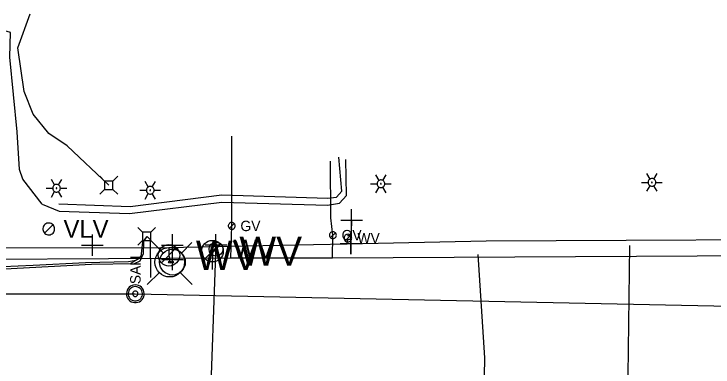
# Model space of a CAD drawing. Extents: x 596028 to 606371, y 330010 to 403088.
# Drawn here: x 601389.6 to 601649, y 366153.7 to 366284.6 of the extents above; entities that cross this region are included whole.
import ezdxf

# ---------------------------------------------------------------- set-up
doc = ezdxf.new("R2010")
doc.units = 0
for name, color, linetype in [('E_LTG', 7, 'Continuous'), ('E_SIG', 7, 'Continuous'), ('E_UTL_AG_Bold', 7, 'Continuous'), ('E_UTL_E_UG', 7, 'Continuous'), ('E_UTL_G', 7, 'Continuous'), ('E_UTL_G_UG', 7, 'Continuous'), ('E_UTL_SAN_MH', 7, 'Continuous'), ('E_UTL_SAN_UG', 7, 'Continuous'), ('E_UTL_T_UG', 7, 'Continuous'), ('E_UTL_VLV', 7, 'Continuous'), ('E_UTL_W', 7, 'Continuous'), ('E_UTL_W_UG', 7, 'Continuous'), ('E_UTL_WHydrant', 7, 'Continuous')]:
    doc.layers.add(name, color=color, linetype=linetype)

# ---------------------------------------------------------------- blocks, each defined once
blk = doc.blocks.new('WV')
at = {"layer": 'E_UTL_W'}
blk.add_line((-8.62, -8.62), (8.62, 8.62), dxfattribs=at)
blk.add_circle((0, 0), 12.19, dxfattribs=at)
blk.add_text('WV', height=32.918, dxfattribs=at).set_placement((30.48, -16.46))
blk = doc.blocks.new('HYD')
at = {"layer": 'E_UTL_WHydrant'}
for p, q in [((-11.69, 11.7), (-25.35, 25.35)), ((11.7, 11.7), (25.36, 25.35))]:
    blk.add_line(p, q, dxfattribs=at)
for radius in [16.72, 1.28]:
    blk.add_circle((0, 0), radius, dxfattribs=at)

msp = doc.modelspace()

# ---------------------------------------------------------------- linework, layer by layer
at = {"layer": 'E_LTG'}
for points in [[(601525.04, 366222.86), (601523.85, 366224.92)], [(601526.47, 366222.86), (601527.66, 366224.92)], [(601625.59, 366223.4), (601624.4, 366225.46)], [(601627.02, 366223.4), (601628.21, 366225.46)], [(601404.68, 366221.21), (601403.48, 366223.27)], [(601406.82, 366219.97), (601406.79, 366220.24), (601406.72, 366220.51), (601406.59, 366220.75), (601406.42, 366220.96), (601406.22, 366221.14), (601405.98, 366221.27), (601405.73, 366221.36), (601405.46, 366221.4), (601405.19, 366221.39), (601404.92, 366221.32), (601404.68, 366221.21), (601404.45, 366221.05), (601404.27, 366220.86), (601404.12, 366220.63), (601404.02, 366220.38), (601403.97, 366220.11), (601403.97, 366219.84), (601404.02, 366219.57), (601404.12, 366219.32), (601404.27, 366219.09), (601404.45, 366218.89), (601404.68, 366218.74), (601404.92, 366218.62), (601405.19, 366218.56), (601405.46, 366218.55), (601405.73, 366218.59), (601405.98, 366218.67), (601406.22, 366218.81), (601406.42, 366218.99), (601406.59, 366219.2), (601406.72, 366219.44), (601406.79, 366219.7), (601406.82, 366219.97)], [(601406.82, 366219.97), (601406.79, 366220.24), (601406.72, 366220.51), (601406.59, 366220.75), (601406.42, 366220.96), (601406.22, 366221.14), (601405.98, 366221.27), (601405.73, 366221.36), (601405.46, 366221.4), (601405.19, 366221.39), (601404.92, 366221.32), (601404.68, 366221.21), (601404.45, 366221.05), (601404.27, 366220.86), (601404.12, 366220.63), (601404.02, 366220.38), (601403.97, 366220.11), (601403.97, 366219.84), (601404.02, 366219.57), (601404.12, 366219.32), (601404.27, 366219.09), (601404.45, 366218.89), (601404.68, 366218.74), (601404.92, 366218.62), (601405.19, 366218.56), (601405.46, 366218.55), (601405.73, 366218.59), (601405.98, 366218.67), (601406.22, 366218.81), (601406.42, 366218.99), (601406.59, 366219.2), (601406.72, 366219.44), (601406.79, 366219.7), (601406.82, 366219.97)], [(601406.82, 366219.97), (601406.79, 366220.24), (601406.72, 366220.51), (601406.59, 366220.75), (601406.42, 366220.96), (601406.22, 366221.14), (601405.98, 366221.27), (601405.73, 366221.36), (601405.46, 366221.4), (601405.19, 366221.39), (601404.92, 366221.32), (601404.68, 366221.21), (601404.45, 366221.05), (601404.27, 366220.86), (601404.12, 366220.63), (601404.02, 366220.38), (601403.97, 366220.11), (601403.97, 366219.84), (601404.02, 366219.57), (601404.12, 366219.32), (601404.27, 366219.09), (601404.45, 366218.89), (601404.68, 366218.74), (601404.92, 366218.62), (601405.19, 366218.56), (601405.46, 366218.55), (601405.73, 366218.59), (601405.98, 366218.67), (601406.22, 366218.81), (601406.42, 366218.99), (601406.59, 366219.2), (601406.72, 366219.44), (601406.79, 366219.7), (601406.82, 366219.97)], [(601406.1, 366221.21), (601407.3, 366223.27)], [(601439.44, 366220.47), (601438.25, 366222.53)], [(601440.87, 366220.47), (601442.06, 366222.53)], [(601521.94, 366221.62), (601524.32, 366221.62)], [(601527.18, 366221.62), (601527.16, 366221.89), (601527.08, 366222.15), (601526.96, 366222.39), (601526.79, 366222.61), (601526.58, 366222.79), (601526.35, 366222.92), (601526.09, 366223.01), (601525.82, 366223.05), (601525.55, 366223.04), (601525.29, 366222.97), (601525.04, 366222.86), (601524.82, 366222.7), (601524.63, 366222.5), (601524.48, 366222.28), (601524.38, 366222.02), (601524.33, 366221.76), (601524.33, 366221.49), (601524.38, 366221.22), (601524.48, 366220.97), (601524.63, 366220.74), (601524.82, 366220.54), (601525.04, 366220.38), (601525.29, 366220.27), (601525.55, 366220.21), (601525.82, 366220.19), (601526.09, 366220.23), (601526.35, 366220.32), (601526.58, 366220.46), (601526.79, 366220.64), (601526.96, 366220.85), (601527.08, 366221.09), (601527.16, 366221.35), (601527.18, 366221.62)], [(601527.18, 366221.62), (601527.16, 366221.89), (601527.08, 366222.15), (601526.96, 366222.39), (601526.79, 366222.61), (601526.58, 366222.79), (601526.35, 366222.92), (601526.09, 366223.01), (601525.82, 366223.05), (601525.55, 366223.04), (601525.29, 366222.97), (601525.04, 366222.86), (601524.82, 366222.7), (601524.63, 366222.5), (601524.48, 366222.28), (601524.38, 366222.02), (601524.33, 366221.76), (601524.33, 366221.49), (601524.38, 366221.22), (601524.48, 366220.97), (601524.63, 366220.74), (601524.82, 366220.54), (601525.04, 366220.38), (601525.29, 366220.27), (601525.55, 366220.21), (601525.82, 366220.19), (601526.09, 366220.23), (601526.35, 366220.32), (601526.58, 366220.46), (601526.79, 366220.64), (601526.96, 366220.85), (601527.08, 366221.09), (601527.16, 366221.35), (601527.18, 366221.62)], [(601527.18, 366221.62), (601527.16, 366221.89), (601527.08, 366222.15), (601526.96, 366222.39), (601526.79, 366222.61), (601526.58, 366222.79), (601526.35, 366222.92), (601526.09, 366223.01), (601525.82, 366223.05), (601525.55, 366223.04), (601525.29, 366222.97), (601525.04, 366222.86), (601524.82, 366222.7), (601524.63, 366222.5), (601524.48, 366222.28), (601524.38, 366222.02), (601524.33, 366221.76), (601524.33, 366221.49), (601524.38, 366221.22), (601524.48, 366220.97), (601524.63, 366220.74), (601524.82, 366220.54), (601525.04, 366220.38), (601525.29, 366220.27), (601525.55, 366220.21), (601525.82, 366220.19), (601526.09, 366220.23), (601526.35, 366220.32), (601526.58, 366220.46), (601526.79, 366220.64), (601526.96, 366220.85), (601527.08, 366221.09), (601527.16, 366221.35), (601527.18, 366221.62)], [(601525.87, 366221.62), (601525.87, 366221.64), (601525.86, 366221.67), (601525.85, 366221.69), (601525.84, 366221.7), (601525.82, 366221.72), (601525.8, 366221.73), (601525.78, 366221.74), (601525.76, 366221.74), (601525.74, 366221.74), (601525.71, 366221.73), (601525.69, 366221.72), (601525.67, 366221.71), (601525.66, 366221.7), (601525.65, 366221.68), (601525.64, 366221.66), (601525.63, 366221.63), (601525.63, 366221.61), (601525.64, 366221.59), (601525.65, 366221.57), (601525.66, 366221.55), (601525.67, 366221.53), (601525.69, 366221.52), (601525.71, 366221.51), (601525.74, 366221.5), (601525.76, 366221.5), (601525.78, 366221.51), (601525.8, 366221.51), (601525.82, 366221.52), (601525.84, 366221.54), (601525.85, 366221.56), (601525.86, 366221.58), (601525.87, 366221.6), (601525.87, 366221.62)], [(601527.18, 366221.62), (601529.56, 366221.62)], [(601622.49, 366222.16), (601624.87, 366222.16)], [(601627.73, 366222.16), (601627.7, 366222.43), (601627.63, 366222.69), (601627.5, 366222.93), (601627.34, 366223.14), (601627.13, 366223.32), (601626.9, 366223.46), (601626.64, 366223.55), (601626.37, 366223.59), (601626.1, 366223.57), (601625.83, 366223.51), (601625.59, 366223.4), (601625.37, 366223.24), (601625.18, 366223.04), (601625.03, 366222.81), (601624.93, 366222.56), (601624.88, 366222.29), (601624.88, 366222.02), (601624.93, 366221.76), (601625.03, 366221.5), (601625.18, 366221.28), (601625.37, 366221.08), (601625.59, 366220.92), (601625.83, 366220.81), (601626.1, 366220.74), (601626.37, 366220.73), (601626.64, 366220.77), (601626.9, 366220.86), (601627.13, 366220.99), (601627.34, 366221.17), (601627.5, 366221.39), (601627.63, 366221.63), (601627.7, 366221.89), (601627.73, 366222.16)], [(601627.73, 366222.16), (601627.7, 366222.43), (601627.63, 366222.69), (601627.5, 366222.93), (601627.34, 366223.14), (601627.13, 366223.32), (601626.9, 366223.46), (601626.64, 366223.55), (601626.37, 366223.59), (601626.1, 366223.57), (601625.83, 366223.51), (601625.59, 366223.4), (601625.37, 366223.24), (601625.18, 366223.04), (601625.03, 366222.81), (601624.93, 366222.56), (601624.88, 366222.29), (601624.88, 366222.02), (601624.93, 366221.76), (601625.03, 366221.5), (601625.18, 366221.28), (601625.37, 366221.08), (601625.59, 366220.92), (601625.83, 366220.81), (601626.1, 366220.74), (601626.37, 366220.73), (601626.64, 366220.77), (601626.9, 366220.86), (601627.13, 366220.99), (601627.34, 366221.17), (601627.5, 366221.39), (601627.63, 366221.63), (601627.7, 366221.89), (601627.73, 366222.16)], [(601627.73, 366222.16), (601627.7, 366222.43), (601627.63, 366222.69), (601627.5, 366222.93), (601627.34, 366223.14), (601627.13, 366223.32), (601626.9, 366223.46), (601626.64, 366223.55), (601626.37, 366223.59), (601626.1, 366223.57), (601625.83, 366223.51), (601625.59, 366223.4), (601625.37, 366223.24), (601625.18, 366223.04), (601625.03, 366222.81), (601624.93, 366222.56), (601624.88, 366222.29), (601624.88, 366222.02), (601624.93, 366221.76), (601625.03, 366221.5), (601625.18, 366221.28), (601625.37, 366221.08), (601625.59, 366220.92), (601625.83, 366220.81), (601626.1, 366220.74), (601626.37, 366220.73), (601626.64, 366220.77), (601626.9, 366220.86), (601627.13, 366220.99), (601627.34, 366221.17), (601627.5, 366221.39), (601627.63, 366221.63), (601627.7, 366221.89), (601627.73, 366222.16)], [(601626.42, 366222.16), (601626.42, 366222.18), (601626.41, 366222.2), (601626.4, 366222.22), (601626.39, 366222.24), (601626.37, 366222.26), (601626.35, 366222.27), (601626.33, 366222.27), (601626.31, 366222.28), (601626.28, 366222.28), (601626.26, 366222.27), (601626.24, 366222.26), (601626.22, 366222.25), (601626.21, 366222.23), (601626.2, 366222.21), (601626.19, 366222.19), (601626.18, 366222.17), (601626.18, 366222.15), (601626.19, 366222.13), (601626.2, 366222.1), (601626.21, 366222.08), (601626.22, 366222.07), (601626.24, 366222.06), (601626.26, 366222.05), (601626.28, 366222.04), (601626.31, 366222.04), (601626.33, 366222.04), (601626.35, 366222.05), (601626.37, 366222.06), (601626.39, 366222.08), (601626.4, 366222.09), (601626.41, 366222.11), (601626.42, 366222.14), (601626.42, 366222.16)], [(601627.73, 366222.16), (601630.11, 366222.16)], [(601401.58, 366219.97), (601403.96, 366219.97)], [(601403.48, 366216.67), (601404.68, 366218.74)], [(601405.51, 366219.97), (601405.51, 366220), (601405.5, 366220.02), (601405.49, 366220.04), (601405.48, 366220.06), (601405.46, 366220.07), (601405.44, 366220.08), (601405.42, 366220.09), (601405.4, 366220.09), (601405.37, 366220.09), (601405.35, 366220.09), (601405.33, 366220.08), (601405.31, 366220.06), (601405.3, 366220.05), (601405.28, 366220.03), (601405.28, 366220.01), (601405.27, 366219.99), (601405.27, 366219.96), (601405.28, 366219.94), (601405.28, 366219.92), (601405.3, 366219.9), (601405.31, 366219.88), (601405.33, 366219.87), (601405.35, 366219.86), (601405.37, 366219.86), (601405.4, 366219.86), (601405.42, 366219.86), (601405.44, 366219.87), (601405.46, 366219.88), (601405.48, 366219.89), (601405.49, 366219.91), (601405.5, 366219.93), (601405.51, 366219.95), (601405.51, 366219.97)], [(601407.3, 366216.67), (601406.1, 366218.74)], [(601406.82, 366219.97), (601409.2, 366219.97)], [(601436.35, 366219.23), (601438.73, 366219.23)], [(601441.59, 366219.23), (601441.56, 366219.5), (601441.48, 366219.76), (601441.36, 366220.01), (601441.19, 366220.22), (601440.99, 366220.4), (601440.75, 366220.53), (601440.49, 366220.62), (601440.22, 366220.66), (601439.95, 366220.65), (601439.69, 366220.58), (601439.44, 366220.47), (601439.22, 366220.31), (601439.03, 366220.12), (601438.89, 366219.89), (601438.79, 366219.64), (601438.73, 366219.37), (601438.73, 366219.1), (601438.79, 366218.83), (601438.89, 366218.58), (601439.03, 366218.35), (601439.22, 366218.15), (601439.44, 366218), (601439.69, 366217.88), (601439.95, 366217.82), (601440.22, 366217.81), (601440.49, 366217.84), (601440.75, 366217.93), (601440.99, 366218.07), (601441.19, 366218.25), (601441.36, 366218.46), (601441.48, 366218.7), (601441.56, 366218.96), (601441.59, 366219.23)], [(601441.59, 366219.23), (601441.56, 366219.5), (601441.48, 366219.76), (601441.36, 366220.01), (601441.19, 366220.22), (601440.99, 366220.4), (601440.75, 366220.53), (601440.49, 366220.62), (601440.22, 366220.66), (601439.95, 366220.65), (601439.69, 366220.58), (601439.44, 366220.47), (601439.22, 366220.31), (601439.03, 366220.12), (601438.89, 366219.89), (601438.79, 366219.64), (601438.73, 366219.37), (601438.73, 366219.1), (601438.79, 366218.83), (601438.89, 366218.58), (601439.03, 366218.35), (601439.22, 366218.15), (601439.44, 366218), (601439.69, 366217.88), (601439.95, 366217.82), (601440.22, 366217.81), (601440.49, 366217.84), (601440.75, 366217.93), (601440.99, 366218.07), (601441.19, 366218.25), (601441.36, 366218.46), (601441.48, 366218.7), (601441.56, 366218.96), (601441.59, 366219.23)], [(601441.59, 366219.23), (601441.56, 366219.5), (601441.48, 366219.76), (601441.36, 366220.01), (601441.19, 366220.22), (601440.99, 366220.4), (601440.75, 366220.53), (601440.49, 366220.62), (601440.22, 366220.66), (601439.95, 366220.65), (601439.69, 366220.58), (601439.44, 366220.47), (601439.22, 366220.31), (601439.03, 366220.12), (601438.89, 366219.89), (601438.79, 366219.64), (601438.73, 366219.37), (601438.73, 366219.1), (601438.79, 366218.83), (601438.89, 366218.58), (601439.03, 366218.35), (601439.22, 366218.15), (601439.44, 366218), (601439.69, 366217.88), (601439.95, 366217.82), (601440.22, 366217.81), (601440.49, 366217.84), (601440.75, 366217.93), (601440.99, 366218.07), (601441.19, 366218.25), (601441.36, 366218.46), (601441.48, 366218.7), (601441.56, 366218.96), (601441.59, 366219.23)], [(601440.28, 366219.23), (601440.27, 366219.26), (601440.27, 366219.28), (601440.26, 366219.3), (601440.24, 366219.32), (601440.23, 366219.33), (601440.21, 366219.34), (601440.18, 366219.35), (601440.16, 366219.35), (601440.14, 366219.35), (601440.12, 366219.35), (601440.1, 366219.34), (601440.08, 366219.32), (601440.06, 366219.31), (601440.05, 366219.29), (601440.04, 366219.27), (601440.04, 366219.24), (601440.04, 366219.22), (601440.04, 366219.2), (601440.05, 366219.18), (601440.06, 366219.16), (601440.08, 366219.14), (601440.1, 366219.13), (601440.12, 366219.12), (601440.14, 366219.12), (601440.16, 366219.11), (601440.18, 366219.12), (601440.21, 366219.13), (601440.23, 366219.14), (601440.24, 366219.15), (601440.26, 366219.17), (601440.27, 366219.19), (601440.27, 366219.21), (601440.28, 366219.23)], [(601441.59, 366219.23), (601443.97, 366219.23)], [(601523.85, 366218.32), (601525.04, 366220.38)], [(601527.66, 366218.32), (601526.47, 366220.38)], [(601624.4, 366218.86), (601625.59, 366220.92)], [(601628.21, 366218.86), (601627.02, 366220.92)], [(601438.25, 366215.93), (601439.44, 366218)], [(601442.06, 366215.93), (601440.87, 366218)]]:
    msp.add_lwpolyline(points, dxfattribs=at)
at = {"layer": 'E_UTL_AG_Bold'}
for points in [[(601423.24, 366222.64), (601421.49, 366224.4)], [(601426.34, 366222.64), (601428.09, 366224.4)], [(601426.34, 366222.64), (601423.24, 366222.64)], [(601423.24, 366222.64), (601423.24, 366219.55)], [(601426.34, 366219.55), (601426.34, 366222.64)], [(601423.24, 366219.55), (601421.49, 366217.8)], [(601423.24, 366219.55), (601426.34, 366219.55)], [(601426.34, 366219.55), (601428.09, 366217.8)], [(601437.28, 366203.71), (601435.52, 366205.46)], [(601440.37, 366203.71), (601437.28, 366203.71)], [(601437.28, 366203.71), (601437.28, 366200.62)], [(601440.37, 366203.71), (601442.12, 366205.46)], [(601440.37, 366200.62), (601440.37, 366203.71)], [(601437.28, 366200.62), (601435.52, 366198.86)], [(601437.28, 366200.62), (601440.37, 366200.62)], [(601440.37, 366200.62), (601442.12, 366198.86)]]:
    msp.add_lwpolyline(points, dxfattribs=at)
at = {"layer": 'E_UTL_E_UG'}
for points in [[(601424.8, 366221.11), (601409.35, 366235.66), (601402.54, 366240.31), (601396.77, 366247.4), (601393.43, 366255.82), (601391.06, 366272.06), (601395.56, 366284.59)], [(601400.11, 366214.04), (601392.89, 366223.32), (601391.68, 366226.9), (601390.83, 366240.86), (601388.11, 366268.56), (601388.32, 366277.77), (601382.57, 366279.3)], [(601400.11, 366214.04), (601406.37, 366211.47), (601432.47, 366210.62), (601466.75, 366214.81), (601505.9, 366213.64), (601510.33, 366214.42), (601513.04, 366217.26), (601512.73, 366230.66)], [(601406.24, 366214.2), (601432.77, 366213.24), (601466.67, 366217.51), (601506.04, 366216.34), (601509.32, 366216.61), (601511.21, 366218.95), (601510.19, 366231.46)]]:
    msp.add_lwpolyline(points, dxfattribs=at)
at = {"layer": 'E_UTL_G'}
for points in [[(601471.69, 366206), (601471.67, 366206.24), (601471.6, 366206.47), (601471.49, 366206.69), (601471.34, 366206.88), (601471.15, 366207.04), (601470.94, 366207.16), (601470.71, 366207.24), (601470.47, 366207.28), (601470.23, 366207.27), (601469.99, 366207.21), (601469.77, 366207.11), (601469.57, 366206.97), (601469.4, 366206.79), (601469.27, 366206.58), (601469.18, 366206.36), (601469.13, 366206.12), (601469.13, 366205.87), (601469.18, 366205.64), (601469.27, 366205.41), (601469.4, 366205.2), (601469.57, 366205.03), (601469.77, 366204.89), (601469.99, 366204.78), (601470.23, 366204.73), (601470.47, 366204.71), (601470.71, 366204.75), (601470.94, 366204.83), (601471.15, 366204.95), (601471.34, 366205.11), (601471.49, 366205.3), (601471.6, 366205.52), (601471.67, 366205.75), (601471.69, 366206)], [(601469.5, 366205.09), (601471.32, 366206.9)], [(601509.23, 366202.57), (601509.2, 366202.81), (601509.13, 366203.05), (601509.02, 366203.27), (601508.87, 366203.46), (601508.69, 366203.62), (601508.48, 366203.74), (601508.24, 366203.82), (601508, 366203.85), (601507.76, 366203.84), (601507.52, 366203.78), (601507.3, 366203.68), (601507.1, 366203.54), (601506.93, 366203.36), (601506.8, 366203.16), (601506.71, 366202.93), (601506.66, 366202.69), (601506.66, 366202.45), (601506.71, 366202.21), (601506.8, 366201.98), (601506.93, 366201.78), (601507.1, 366201.6), (601507.3, 366201.46), (601507.52, 366201.36), (601507.76, 366201.3), (601508, 366201.29), (601508.24, 366201.32), (601508.48, 366201.4), (601508.69, 366201.53), (601508.87, 366201.69), (601509.02, 366201.88), (601509.13, 366202.09), (601509.2, 366202.33), (601509.23, 366202.57)], [(601507.03, 366201.66), (601508.85, 366203.48)]]:
    msp.add_lwpolyline(points, dxfattribs=at)
at = {"layer": 'E_UTL_G_UG'}
for points in [[(601470.06, 366194.18), (601470.41, 366206), (601470.48, 366239.27)], [(601507.73, 366194.22), (601507.94, 366202.57), (601507.22, 366208.98), (601507.05, 366229.99)], [(601257.24, 366194.79), (601329.82, 366193.2), (601336.71, 366193.43), (601379.22, 366193.73), (601470.06, 366194.18), (601507.73, 366194.22), (601643.1, 366194.94), (601677.95, 366195.03), (601788.27, 366195.57), (601885.75, 366195.03), (601923.91, 366195.66), (602032.17, 366195.19), (602072.71, 366194.94)], [(601561.67, 366195.36), (601564.17, 366157.07), (601563.38, 366116.5), (601560.21, 366077.98)]]:
    msp.add_lwpolyline(points, dxfattribs=at)
at = {"layer": 'E_UTL_SAN_MH'}
for points in [[(601434.63, 366184.14), (601434, 366184.08), (601433.4, 366183.9), (601432.84, 366183.62), (601432.35, 366183.23), (601431.94, 366182.75), (601431.62, 366182.21), (601431.42, 366181.62), (601431.33, 366181), (601431.36, 366180.37), (601431.51, 366179.76), (601431.77, 366179.19), (601432.13, 366178.68), (601432.59, 366178.25), (601433.11, 366177.91), (601433.7, 366177.67), (601434.31, 366177.55), (601434.94, 366177.55), (601435.56, 366177.67), (601436.14, 366177.91), (601436.67, 366178.25), (601437.12, 366178.68), (601437.48, 366179.19), (601437.74, 366179.76), (601437.89, 366180.37), (601437.92, 366181), (601437.83, 366181.62), (601437.63, 366182.21), (601437.31, 366182.75), (601436.9, 366183.23), (601436.41, 366183.62), (601435.85, 366183.9), (601435.25, 366184.08), (601434.63, 366184.14)], [(601434.63, 366183.48), (601434.13, 366183.43), (601433.64, 366183.29), (601433.2, 366183.06), (601432.8, 366182.75), (601432.48, 366182.37), (601432.22, 366181.94), (601432.06, 366181.46), (601431.99, 366180.96), (601432.01, 366180.46), (601432.13, 366179.98), (601432.34, 366179.52), (601432.63, 366179.11), (601432.99, 366178.76), (601433.42, 366178.49), (601433.88, 366178.31), (601434.38, 366178.21), (601434.88, 366178.21), (601435.37, 366178.31), (601435.84, 366178.49), (601436.26, 366178.76), (601436.62, 366179.11), (601436.91, 366179.52), (601437.12, 366179.98), (601437.24, 366180.46), (601437.26, 366180.96), (601437.19, 366181.46), (601437.03, 366181.94), (601436.78, 366182.37), (601436.45, 366182.75), (601436.05, 366183.06), (601435.61, 366183.29), (601435.13, 366183.43), (601434.63, 366183.48)], [(601434.63, 366181.83), (601434.44, 366181.81), (601434.26, 366181.76), (601434.09, 366181.67), (601433.94, 366181.56), (601433.82, 366181.41), (601433.73, 366181.25), (601433.66, 366181.07), (601433.64, 366180.89), (601433.65, 366180.7), (601433.69, 366180.52), (601433.77, 366180.34), (601433.88, 366180.19), (601434.01, 366180.06), (601434.17, 366179.96), (601434.35, 366179.89), (601434.53, 366179.85), (601434.72, 366179.85), (601434.9, 366179.89), (601435.08, 366179.96), (601435.24, 366180.06), (601435.37, 366180.19), (601435.48, 366180.34), (601435.56, 366180.52), (601435.61, 366180.7), (601435.61, 366180.89), (601435.59, 366181.07), (601435.53, 366181.25), (601435.43, 366181.41), (601435.31, 366181.56), (601435.16, 366181.67), (601434.99, 366181.76), (601434.81, 366181.81), (601434.63, 366181.83)]]:
    msp.add_lwpolyline(points, dxfattribs=at)
at = {"layer": 'E_UTL_SAN_UG'}
for p, q in [((601184, 366180.84), (601434.63, 366180.84)), ((601434.63, 366180.84), (601749.15, 366174.31))]:
    msp.add_line(p, q, dxfattribs=at)
at = {"layer": 'E_UTL_T_UG'}
for points in [[(601438.92, 366202.13), (601437.34, 366199.99), (601436.69, 366194.64), (601434.81, 366193.15), (601432.15, 366192.73), (601416.14, 366192.32), (601396.75, 366191.35), (601379.86, 366190.64), (601378.92, 366191.44), (601378.24, 366193.52), (601378.04, 366212.65), (601381.73, 366222.8), (601383.39, 366226.32), (601383.41, 366242.56), (601381.55, 366274.6)], [(601347.94, 366190.3), (601379.83, 366190.38), (601386.17, 366190.11), (601418.41, 366191.76), (601434.3, 366192.12), (601436.42, 366193.05), (601437.6, 366195.75), (601437.81, 366200.31), (601439.02, 366202.12), (601440.16, 366200.92), (601440.23, 366186.84)]]:
    msp.add_lwpolyline(points, dxfattribs=at)
at = {"layer": 'E_UTL_VLV'}
for points in [[(601404.7, 366204.89), (601404.66, 366205.3), (601404.54, 366205.7), (601404.35, 366206.08), (601404.09, 366206.4), (601403.77, 366206.68), (601403.41, 366206.89), (601403.02, 366207.02), (601402.6, 366207.08), (601402.18, 366207.06), (601401.78, 366206.97), (601401.4, 366206.79), (601401.06, 366206.55), (601400.77, 366206.25), (601400.54, 366205.89), (601400.39, 366205.51), (601400.31, 366205.1), (601400.31, 366204.68), (601400.39, 366204.27), (601400.54, 366203.88), (601400.77, 366203.53), (601401.06, 366203.22), (601401.4, 366202.98), (601401.78, 366202.81), (601402.18, 366202.71), (601402.6, 366202.69), (601403.02, 366202.75), (601403.41, 366202.89), (601403.77, 366203.09), (601404.09, 366203.37), (601404.35, 366203.7), (601404.54, 366204.07), (601404.66, 366204.47), (601404.7, 366204.89)], [(601400.94, 366203.33), (601404.05, 366206.44)]]:
    msp.add_lwpolyline(points, dxfattribs=at)
at = {"layer": 'E_UTL_W'}
for points in [[(601514.9, 366201.47), (601514.88, 366201.74), (601514.8, 366202), (601514.68, 366202.24), (601514.51, 366202.45), (601514.3, 366202.63), (601514.07, 366202.77), (601513.81, 366202.86), (601513.54, 366202.89), (601513.27, 366202.88), (601513.01, 366202.82), (601512.76, 366202.7), (601512.54, 366202.55), (601512.36, 366202.35), (601512.21, 366202.12), (601512.11, 366201.87), (601512.06, 366201.61), (601512.06, 366201.33), (601512.11, 366201.07), (601512.21, 366200.82), (601512.36, 366200.59), (601512.54, 366200.39), (601512.76, 366200.23), (601513.01, 366200.12), (601513.27, 366200.06), (601513.54, 366200.05), (601513.81, 366200.08), (601514.07, 366200.17), (601514.3, 366200.31), (601514.51, 366200.49), (601514.68, 366200.7), (601514.8, 366200.94), (601514.88, 366201.2), (601514.9, 366201.47)], [(601512.47, 366200.46), (601514.48, 366202.48)], [(601462.73, 366195.53), (601466.39, 366199.2)]]:
    msp.add_lwpolyline(points, dxfattribs=at)
msp.add_circle((601464.56, 366197.37), 2.59, dxfattribs=at)
at = {"layer": 'E_UTL_W_UG'}
for points in [[(601514.89, 366204.19), (601514.89, 366212.19)], [(601510.89, 366208.19), (601518.89, 366208.19)], [(601514.89, 366208.19), (601514.64, 366199.47)], [(601514.64, 366195.47), (601514.64, 366203.47)], [(601514.7, 366195.47), (601514.7, 366203.47)], [(601332.47, 366197.89), (601447.12, 366198.03), (601463.29, 366198.33), (601513.23, 366199.35), (601564.74, 366200.47), (601720.49, 366201.24), (601753.76, 366201.15), (601883.86, 366200.37), (601941.58, 366200.84), (602013.66, 366202.16), (602030.81, 366201), (602038.67, 366198.62), (602042.58, 366198.35)], [(601418.71, 366194.87), (601418.71, 366202.87)], [(601448.4, 366194.89), (601448.4, 366202.89)], [(601448.44, 366194.87), (601448.44, 366202.87)], [(601464.53, 366194.96), (601464.53, 366202.96)], [(601513.23, 366199.35), (601513.48, 366201.47)], [(601414.71, 366198.87), (601422.71, 366198.87)], [(601444.4, 366198.89), (601452.4, 366198.89)], [(601444.44, 366198.87), (601452.44, 366198.87)], [(601447.12, 366198.03), (601447.11, 366195.11), (601447.39, 366192.55)], [(601460.53, 366198.96), (601468.53, 366198.96)], [(601464.53, 366198.96), (601462.16, 366133.43), (601462.21, 366083.12)], [(601463.29, 366198.33), (601463.24, 366196.64), (601463.08, 366189.83)], [(601510.64, 366199.47), (601518.64, 366199.47)], [(601510.7, 366199.47), (601518.7, 366199.47)], [(601617.97, 366198.74), (601617.19, 366140.85), (601616.78, 366082.17)], [(601448.38, 366189.55), (601448.38, 366197.55)], [(601444.38, 366193.55), (601452.38, 366193.55)]]:
    msp.add_lwpolyline(points, dxfattribs=at)
at = {"layer": 'E_UTL_WHydrant'}
for points in [[(601445.05, 366195.9), (601441.16, 366199.8)], [(601451.73, 366195.9), (601455.62, 366199.8)]]:
    msp.add_lwpolyline(points, dxfattribs=at)
for radius in [4.77, 0.365]:
    msp.add_circle((601448.39, 366192.57), radius, dxfattribs=at)

# ---------------------------------------------------------------- block references
at = {"layer": 'E_SIG', "xscale": 0.32808333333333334, "yscale": 0.32808333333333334}
for p in [(601447.11, 366195.11), (601463.24, 366196.64)]:
    msp.add_blockref('WV', p, dxfattribs=at)
at = {"layer": 'E_SIG', "xscale": 0.32808333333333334, "yscale": 0.32808333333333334, "rotation": 180}
msp.add_blockref('HYD', (601447.39, 366192.55), dxfattribs=at)

# ---------------------------------------------------------------- texts
at = {"layer": 'E_UTL_G'}
for p in [(601473.62, 366204.07), (601511.15, 366200.65)]:
    msp.add_text('GV', height=3.85, dxfattribs=at).set_placement(p)
at = {"layer": 'E_UTL_SAN_MH'}
msp.add_text('SAN', height=3.849, rotation=90, dxfattribs=at).set_placement((601436.57, 366184.4))
at = {"layer": 'E_UTL_VLV'}
msp.add_text('VLV', height=6.6, dxfattribs=at).set_placement((601408, 366201.59))
at = {"layer": 'E_UTL_W'}
for height, p in [(3.85, (601517.04, 366199.54)), (7, (601471.04, 366193.87))]:
    msp.add_text('WV', height=height, dxfattribs=at).set_placement(p)

doc.saveas('drawing.dxf')
